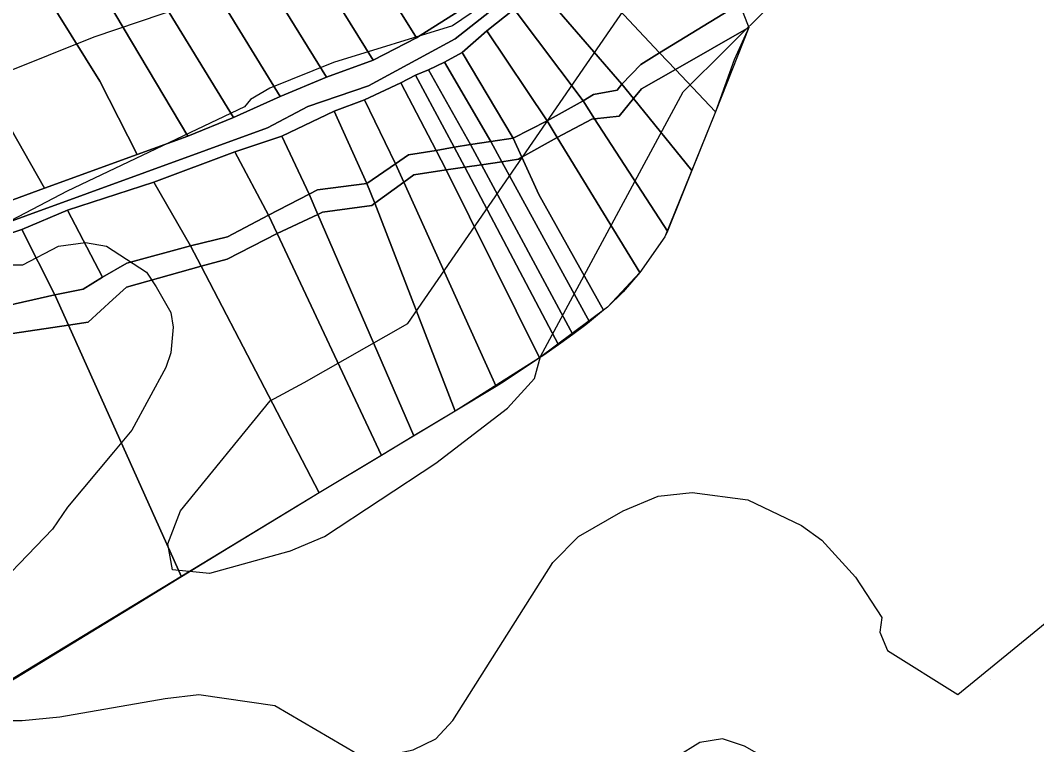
# Model space of a CAD drawing. Extents: x -510989 to -501240, y -1184665 to -1176089.
# Drawn here: x -503434.4 to -503157.8, y -1184206.6 to -1184009.5 of the extents above; entities that cross this region are included whole.
import ezdxf

# ---------------------------------------------------------------- set-up
doc = ezdxf.new("R2010")
doc.units = 0
for name, color, linetype in [('lesni_pozemek', 7, 'Continuous'), ('orna_puda', 7, 'Continuous'), ('ostatni_plocha_x_neplodna_puda', 7, 'Continuous'), ('ostatni_plocha_x_ostatni_komunikace', 7, 'Continuous'), ('popis', 7, 'Continuous'), ('STAV_zaplavove_uzemi', 7, 'Continuous'), ('vodni_plocha_x_vodni_tok_v_koryt_prir_n_upr', 7, 'Continuous'), ('vrstevnice_01', 7, 'Continuous'), ('vrstevnice_02', 7, 'Continuous')]:
    doc.layers.add(name, color=color, linetype=linetype)

msp = doc.modelspace()

# ---------------------------------------------------------------- linework, layer by layer
at = {"layer": 'lesni_pozemek'}
for points in [[(-503391.82, -1183884.73), (-503352.39, -1183947.76), (-503315.27, -1184007.11), (-503326.61, -1184014.25), (-503362.56, -1183956.53), (-503398.83, -1183898.28)], [(-503398.83, -1183898.28), (-503362.56, -1183956.53), (-503326.61, -1184014.25), (-503338.37, -1184020.3), (-503372.7, -1183965.1), (-503406.36, -1183910.98)], [(-503406.36, -1183910.98), (-503372.7, -1183965.1), (-503338.37, -1184020.3), (-503351.12, -1184024.98), (-503414.84, -1183921.89)], [(-503414.84, -1183921.89), (-503351.12, -1184024.98), (-503363.67, -1184030.26), (-503424.22, -1183931.64)], [(-503424.22, -1183931.64), (-503363.67, -1184030.26), (-503376.4, -1184035.93), (-503406.27, -1183987.12), (-503433.84, -1183942.3)], [(-503433.84, -1183942.3), (-503406.27, -1183987.12), (-503376.4, -1184035.93), (-503388.85, -1184041.06), (-503421.53, -1183986.02), (-503443.03, -1183952.82)], [(-503443.03, -1183952.82), (-503421.53, -1183986.02), (-503388.85, -1184041.06), (-503402.58, -1184046), (-503412.74, -1184026.02), (-503451.01, -1183964.84)], [(-503451.01, -1183964.84), (-503412.74, -1184026.02), (-503402.58, -1184046), (-503427.85, -1184055.16), (-503463.03, -1183993.23)], [(-503463.03, -1183993.23), (-503427.85, -1184055.16), (-503439.93, -1184059.6), (-503468.54, -1184006.18)], [(-503299.98, -1184006.5), (-503292.99, -1184001.01), (-503270.7, -1184026.9), (-503271.95, -1184028.52), (-503278.44, -1184029.64), (-503281.28, -1184031.44)], [(-503307.48, -1184012.35), (-503299.98, -1184006.5), (-503281.28, -1184031.44), (-503291.02, -1184036.89)], [(-503314.2, -1184018.29), (-503307.48, -1184012.35), (-503291.02, -1184036.89), (-503300.27, -1184041.56)], [(-503318.97, -1184020.92), (-503314.2, -1184018.29), (-503300.27, -1184041.56), (-503306.4, -1184042.44)], [(-503323.35, -1184022.96), (-503318.97, -1184020.92), (-503306.4, -1184042.44), (-503311.86, -1184043.32)], [(-503326.86, -1184024.42), (-503323.35, -1184022.96), (-503311.86, -1184043.32), (-503316.34, -1184044)], [(-503340.78, -1184031.14), (-503330.85, -1184026.47), (-503321.21, -1184044.88), (-503328.8, -1184046.14), (-503332.31, -1184048.58)], [(-503330.85, -1184026.47), (-503326.86, -1184024.42), (-503316.34, -1184044), (-503321.21, -1184044.88)], [(-503348.96, -1184034.26), (-503340.78, -1184031.14), (-503332.31, -1184048.58), (-503340.1, -1184053.93)], [(-503363.28, -1184040.98), (-503348.96, -1184034.26), (-503340.1, -1184053.93), (-503353.54, -1184055.59), (-503355.78, -1184056.85)], [(-503376.04, -1184045.26), (-503363.28, -1184040.98), (-503355.78, -1184056.85), (-503366.88, -1184062.5)], [(-503398.05, -1184053.54), (-503376.04, -1184045.26), (-503366.88, -1184062.5), (-503377.99, -1184068.44), (-503388.11, -1184070.88)], [(-503421.62, -1184061.14), (-503398.05, -1184053.54), (-503388.11, -1184070.88), (-503405.45, -1184075.55), (-503412.07, -1184079.35)], [(-503433.99, -1184066.4), (-503421.62, -1184061.14), (-503412.07, -1184079.35), (-503417.33, -1184082.66), (-503425.03, -1184084.22)], [(-503448.4, -1184071.27), (-503433.99, -1184066.4), (-503425.03, -1184084.22), (-503439.83, -1184087.53)]]:
    msp.add_lwpolyline(points, close=True, dxfattribs=at)
at = {"layer": 'orna_puda'}
for points in [[(-503240.12, -1184020.24), (-503245.18, -1184034.37), (-503256.15, -1184022.86), (-503236.16, -1184011.49)], [(-503265.36, -1184028.1), (-503256.15, -1184022.86), (-503245.18, -1184034.37), (-503251.62, -1184050.34), (-503267.53, -1184030.79)], [(-503267.53, -1184030.79), (-503251.62, -1184050.34), (-503254.57, -1184057.64), (-503258.25, -1184066.9), (-503278.11, -1184036.31), (-503271.4, -1184035.59)], [(-503278.11, -1184036.31), (-503258.25, -1184066.9), (-503259.01, -1184068.45), (-503265.83, -1184078.11), (-503288.32, -1184041.35), (-503278.91, -1184036.4)], [(-503288.32, -1184041.35), (-503265.83, -1184078.11), (-503270.32, -1184083.35), (-503274.66, -1184087.55), (-503275.71, -1184088.41), (-503293.31, -1184056.89), (-503297.91, -1184046.76)], [(-503308.92, -1184048.79), (-503284.04, -1184094.99), (-503285.03, -1184095.73), (-503287.98, -1184097.81), (-503313.46, -1184049.46)], [(-503303.4, -1184047.97), (-503279.49, -1184091.52), (-503280.47, -1184092.32), (-503284.04, -1184094.99), (-503308.92, -1184048.79)], [(-503297.91, -1184046.76), (-503293.31, -1184056.89), (-503275.71, -1184088.41), (-503279.49, -1184091.52), (-503303.4, -1184047.97), (-503298.86, -1184047.3)], [(-503318.56, -1184050.21), (-503293.08, -1184101.38), (-503302.71, -1184107.78), (-503304.92, -1184109.11), (-503330.07, -1184053.53), (-503327.29, -1184051.5)], [(-503313.46, -1184049.46), (-503287.98, -1184097.81), (-503292.2, -1184100.79), (-503293.08, -1184101.38), (-503318.56, -1184050.21)], [(-503330.07, -1184053.53), (-503304.92, -1184109.11), (-503316.07, -1184115.82), (-503337.94, -1184059.29)], [(-503337.94, -1184059.29), (-503316.07, -1184115.82), (-503327.28, -1184122.56), (-503353.41, -1184062.31), (-503352.14, -1184061.71), (-503338.75, -1184059.88)], [(-503364.49, -1184067.49), (-503353.41, -1184062.31), (-503327.28, -1184122.56), (-503336.12, -1184127.88)], [(-503364.49, -1184067.49), (-503336.12, -1184127.88), (-503353.05, -1184138.06), (-503385.21, -1184076.44), (-503378.11, -1184074.45)], [(-503385.21, -1184076.44), (-503353.05, -1184138.06), (-503355.44, -1184139.5), (-503377.64, -1184153.06), (-503390.56, -1184160.96), (-503421.33, -1184092.46), (-503415.98, -1184091.65), (-503409.2, -1184085.5), (-503405.49, -1184082.13)], [(-503421.33, -1184092.46), (-503390.56, -1184160.96), (-503402.81, -1184168.44), (-503439.38, -1184190.79), (-503446.36, -1184194.73), (-503492.51, -1184107.59), (-503478.19, -1184104.29), (-503455.6, -1184102.65), (-503442.44, -1184095.66), (-503436.52, -1184094.76)]]:
    msp.add_lwpolyline(points, close=True, dxfattribs=at)
at = {"layer": 'ostatni_plocha_x_neplodna_puda'}
for points in [[(-503284.02, -1183993.16), (-503267.7, -1183974.58), (-503241.57, -1184006.79), (-503260.44, -1184018.36)], [(-503292.99, -1184001.01), (-503284.02, -1183993.16), (-503260.44, -1184018.36), (-503265.55, -1184021.48), (-503270.7, -1184026.9)]]:
    msp.add_lwpolyline(points, close=True, dxfattribs=at)
at = {"layer": 'ostatni_plocha_x_ostatni_komunikace'}
for points in [[(-503439.93, -1184059.6), (-503427.85, -1184055.16), (-503402.58, -1184046), (-503388.85, -1184041.06), (-503376.4, -1184035.93), (-503363.67, -1184030.26), (-503351.12, -1184024.98), (-503338.37, -1184020.3), (-503326.61, -1184014.25), (-503315.27, -1184007.11), (-503310.43, -1184002.84), (-503304.98, -1183998.26), (-503295.27, -1183990.14), (-503285.55, -1183982.37), (-503276.32, -1183971.42), (-503267.03, -1183961.44), (-503258.07, -1183951.89), (-503248.38, -1183941.66), (-503238.01, -1183931.52), (-503207.7, -1183895.76), (-503206.34, -1183894.21), (-503182.02, -1183880.31), (-503151.51, -1183867.17)], [(-503151.95, -1183871.66), (-503177.9, -1183882.97), (-503204.22, -1183898.66), (-503264.54, -1183965.51), (-503287.57, -1183992.04), (-503316.04, -1184014.57), (-503339.63, -1184027.29), (-503356.2, -1184032.95), (-503367.11, -1184038.76), (-503449.72, -1184068.75)]]:
    msp.add_lwpolyline(points, dxfattribs=at)
at = {"layer": 'popis'}
msp.add_lwpolyline([(-503156.84, -1183972.33), (-503172.64, -1183978.12), (-503201.43, -1183990.23), (-503213.63, -1183994.35), (-503237.68, -1184007.51), (-503236.16, -1184011.49), (-503245.18, -1184034.37), (-503259.01, -1184068.45), (-503265.83, -1184078.11), (-503274.66, -1184087.55), (-503293.08, -1184101.38), (-503316.07, -1184115.82), (-503353.05, -1184138.06), (-503449.18, -1184196.33), (-503513.37, -1184205.35), (-503521.08, -1184206.27), (-503532.33, -1184206.84)], dxfattribs=at)
at = {"layer": 'STAV_zaplavove_uzemi'}
msp.add_spline([(-502765.18, -1180820.83), (-502819.12, -1180854.68), (-502855.09, -1180856.79), (-502878.36, -1180851.5), (-502911.15, -1180848.33), (-502954.52, -1180870.54), (-502984.14, -1180869.48), (-503005.29, -1180861.02), (-503048.66, -1180872.66), (-503074.04, -1180895.93), (-503100.49, -1180910.74), (-503124.82, -1180934.01), (-503148.09, -1180961.51), (-503167.13, -1180991.13), (-503214.18, -1181039.04), (-503223.14, -1181058.24), (-503224.42, -1181086.39), (-503233.38, -1181129.91), (-503224.42, -1181152.95), (-503210.34, -1181174.71), (-503189.86, -1181187.51), (-503177.06, -1181216.94), (-503187.3, -1181265.58), (-503182.09, -1181326.92), (-503202.22, -1181367.18), (-503223.9, -1181396.6), (-503227, -1181422.93), (-503244.04, -1181475.59), (-503248.68, -1181509.66), (-503278.16, -1181558.16), (-503308.83, -1181601.52), (-503351.14, -1181645.95), (-503365.95, -1181659.7), (-503395.57, -1181685.09), (-503411.43, -1181722.11), (-503422.01, -1181739.03), (-503437.88, -1181747.49), (-503460.09, -1181743.26), (-503481.25, -1181748.55), (-503492.88, -1181761.25), (-503472.79, -1181803.56), (-503443.17, -1181840.58), (-503413.55, -1181857.5), (-503278.84, -1181941.97), (-503242.23, -1181977.17), (-503180.29, -1182027.85), (-503125.38, -1182098.25), (-503088.78, -1182167.23), (-503075.54, -1182217), (-503114.26, -1182162.8), (-503152.97, -1182091.56), (-503197.89, -1182048.2), (-503210.28, -1182032.71), (-503231.96, -1182021.87), (-503259.83, -1182017.22), (-503266.03, -1182021.87), (-503224.21, -1182048.2), (-503199.43, -1182076.07), (-503157.62, -1182114.79), (-503135.94, -1182159.7), (-503118.9, -1182207.71), (-503111.16, -1182251.07), (-503108.24, -1182409.43), (-503115.92, -1182478.55), (-503128.72, -1182603.98), (-503131.28, -1182696.13), (-503104.4, -1182780.6), (-503071.45, -1182869.91), (-503052.71, -1182886.94), (-502977.76, -1182944.86), (-502838.07, -1183047.07), (-502664.31, -1183174.84), (-502563.8, -1183270.24), (-502485.44, -1183353.71), (-502446.26, -1183432.07), (-502383.48, -1183571.46), (-502315.46, -1183658.04), (-502253.62, -1183724), (-502158.8, -1183808.51), (-502045.43, -1183923.94), (-501930, -1184016.7), (-501793.89, -1184089.91), (-501746.5, -1184127.32), (-501709.09, -1184197.15)], degree=3, dxfattribs=at)
at = {"layer": 'vodni_plocha_x_vodni_tok_v_koryt_prir_n_upr'}
for points in [[(-503449.72, -1184068.75), (-503367.11, -1184038.76), (-503356.2, -1184032.95), (-503339.63, -1184027.29), (-503316.04, -1184014.57), (-503287.57, -1183992.04), (-503264.54, -1183965.51), (-503204.22, -1183898.66), (-503177.9, -1183882.97), (-503151.95, -1183871.66)], [(-503148.49, -1183873.26), (-503176.43, -1183885.52), (-503201.72, -1183900.7), (-503234.19, -1183938.92), (-503267.7, -1183974.58), (-503284.02, -1183993.16), (-503292.99, -1184001.01), (-503299.98, -1184006.5), (-503307.48, -1184012.35), (-503314.2, -1184018.29), (-503318.97, -1184020.92), (-503323.35, -1184022.96), (-503326.86, -1184024.42), (-503330.85, -1184026.47), (-503340.78, -1184031.14), (-503348.96, -1184034.26), (-503363.28, -1184040.98), (-503376.04, -1184045.26), (-503398.05, -1184053.54), (-503421.62, -1184061.14), (-503433.99, -1184066.4), (-503448.4, -1184071.27)]]:
    msp.add_lwpolyline(points, dxfattribs=at)
for points in [[(-503241.57, -1184006.79), (-503238.62, -1184005.04), (-503237.68, -1184007.51), (-503236.16, -1184011.49), (-503256.15, -1184022.86), (-503260.44, -1184018.36)], [(-503260.44, -1184018.36), (-503256.15, -1184022.86), (-503265.36, -1184028.1), (-503267.53, -1184030.79), (-503270.7, -1184026.9), (-503265.55, -1184021.48)], [(-503270.7, -1184026.9), (-503267.53, -1184030.79), (-503271.4, -1184035.59), (-503278.11, -1184036.31), (-503281.28, -1184031.44), (-503278.44, -1184029.64), (-503271.95, -1184028.52)], [(-503281.28, -1184031.44), (-503278.11, -1184036.31), (-503278.91, -1184036.4), (-503288.32, -1184041.35), (-503291.02, -1184036.89)], [(-503291.02, -1184036.89), (-503288.32, -1184041.35), (-503297.91, -1184046.76), (-503300.27, -1184041.56)], [(-503316.34, -1184044), (-503311.86, -1184043.32), (-503308.92, -1184048.79), (-503313.46, -1184049.46)], [(-503311.86, -1184043.32), (-503306.4, -1184042.44), (-503303.4, -1184047.97), (-503308.92, -1184048.79)], [(-503306.4, -1184042.44), (-503300.27, -1184041.56), (-503297.91, -1184046.76), (-503298.86, -1184047.3), (-503303.4, -1184047.97)], [(-503328.8, -1184046.14), (-503321.21, -1184044.88), (-503318.56, -1184050.21), (-503327.29, -1184051.5), (-503330.07, -1184053.53), (-503332.31, -1184048.58)], [(-503321.21, -1184044.88), (-503316.34, -1184044), (-503313.46, -1184049.46), (-503318.56, -1184050.21)], [(-503332.31, -1184048.58), (-503330.07, -1184053.53), (-503337.94, -1184059.29), (-503340.1, -1184053.93)], [(-503353.54, -1184055.59), (-503340.1, -1184053.93), (-503337.94, -1184059.29), (-503338.75, -1184059.88), (-503352.14, -1184061.71), (-503353.41, -1184062.31), (-503355.78, -1184056.85)], [(-503355.78, -1184056.85), (-503353.41, -1184062.31), (-503364.49, -1184067.49), (-503366.88, -1184062.5)], [(-503366.88, -1184062.5), (-503364.49, -1184067.49), (-503378.11, -1184074.45), (-503385.21, -1184076.44), (-503388.11, -1184070.88), (-503377.99, -1184068.44)], [(-503405.45, -1184075.55), (-503388.11, -1184070.88), (-503385.21, -1184076.44), (-503405.49, -1184082.13), (-503409.2, -1184085.5), (-503415.98, -1184091.65), (-503421.33, -1184092.46), (-503425.03, -1184084.22), (-503417.33, -1184082.66), (-503412.07, -1184079.35)], [(-503439.83, -1184087.53), (-503425.03, -1184084.22), (-503421.33, -1184092.46), (-503436.52, -1184094.76), (-503442.44, -1184095.66), (-503455.6, -1184102.65), (-503478.19, -1184104.29), (-503492.51, -1184107.59), (-503496.02, -1184100.97), (-503479.76, -1184097.56), (-503471.87, -1184097.66), (-503456.09, -1184095.23), (-503444.31, -1184088.41)]]:
    msp.add_lwpolyline(points, close=True, dxfattribs=at)
at = {"layer": 'vrstevnice_01'}
for points in [[(-503357.14, -1184108.03), (-503329, -1184092), (-503257.31, -1183988), (-503208.81, -1183933), (-503155, -1183907)], [(-503361.33, -1184154.01), (-503351.59, -1184150), (-503321.31, -1184130), (-503301.81, -1184115), (-503294.5, -1184107), (-503292.81, -1184101), (-503254, -1184029), (-503229.91, -1184005), (-503165.09, -1183976), (-503110.41, -1183960)], [(-503799.41, -1184098), (-503787.31, -1184099), (-503769, -1184098), (-503742.19, -1184092), (-503717.09, -1184083), (-503700.59, -1184074), (-503698.69, -1184068), (-503674.5, -1184054), (-503653.09, -1184037), (-503638.31, -1184031), (-503628.19, -1184030), (-503619.91, -1184031), (-503574.31, -1184046), (-503555.69, -1184050), (-503530.19, -1184051), (-503506.81, -1184047), (-503484.81, -1184041), (-503439.19, -1184024), (-503414.31, -1184014), (-503346.47, -1183990.98)], [(-503361.33, -1184154.01), (-503382.91, -1184160), (-503393, -1184159), (-503394.31, -1184152), (-503390.81, -1184143), (-503366.41, -1184113), (-503357.14, -1184108.03)], [(-503107.14, -1184390), (-503114.31, -1184381), (-503124.41, -1184370), (-503138.59, -1184349), (-503163.41, -1184307), (-503175.69, -1184283), (-503192.5, -1184255), (-503204.69, -1184237), (-503225, -1184214), (-503237.31, -1184207), (-503243.31, -1184205), (-503249.5, -1184206), (-503255.91, -1184210), (-503261.69, -1184218), (-503269.41, -1184232), (-503282.5, -1184262), (-503286.59, -1184268), (-503296, -1184277), (-503302.41, -1184281), (-503314.69, -1184282), (-503323.69, -1184280), (-503341.31, -1184272), (-503370.27, -1184252.03)]]:
    msp.add_lwpolyline(points, dxfattribs=at)
at = {"layer": 'vrstevnice_02'}
msp.add_line((-503170.41, -1184189), (-503170.41, -1184189), dxfattribs=at)
for points in [[(-503156.81, -1183855), (-503178.19, -1183861), (-503251.59, -1183931), (-503291.91, -1183994), (-503316.81, -1184011), (-503349.21, -1184021.01)], [(-503349.21, -1184021.01), (-503366.5, -1184028), (-503371.81, -1184031), (-503373.41, -1184033), (-503421.69, -1184056), (-503444.59, -1184068)], [(-503441.09, -1184076), (-503433.69, -1184076), (-503424, -1184071), (-503416.69, -1184070), (-503411, -1184071), (-503400.09, -1184078), (-503397.41, -1184082), (-503393.5, -1184089), (-503392.81, -1184093), (-503393.41, -1184100), (-503394.81, -1184104), (-503404.09, -1184121), (-503409.09, -1184127), (-503421.59, -1184142), (-503425.69, -1184148), (-503446, -1184169)], [(-503365.16, -1184195.99), (-503342.81, -1184209), (-503336.81, -1184210), (-503327.5, -1184208), (-503321.31, -1184205), (-503316.69, -1184200), (-503289.5, -1184157), (-503282.5, -1184150), (-503270.31, -1184143), (-503260.81, -1184139), (-503251.59, -1184138), (-503236.41, -1184140), (-503221.81, -1184147), (-503216.31, -1184151), (-503207.09, -1184161), (-503200, -1184172), (-503200.5, -1184176), (-503198.41, -1184181), (-503179.31, -1184193), (-503127.81, -1184151)], [(-503449.69, -1184200), (-503433.91, -1184200), (-503423.69, -1184199), (-503395, -1184194), (-503385.81, -1184193), (-503365.16, -1184195.99)]]:
    msp.add_lwpolyline(points, dxfattribs=at)

doc.saveas('drawing.dxf')
